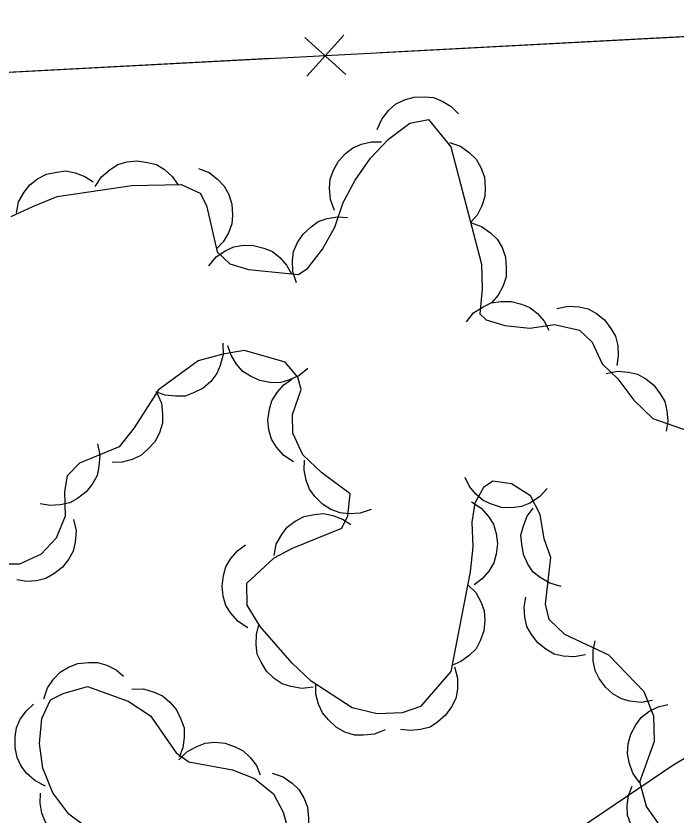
# Model space of a CAD drawing. Extents: x 336540 to 340074, y 5572036 to 5573747.
# Drawn here: x 337496.7 to 337520.63, y 5572898.92 to 5572927.92 of the extents above; entities that cross this region are included whole.
import ezdxf

# ---------------------------------------------------------------- set-up
doc = ezdxf.new("R2010")
doc.units = 0
for name, color, linetype in [('Niveau 2', 7, 'Continuous'), ('Niveau 37', 7, 'Continuous'), ('Niveau 44', 7, 'Continuous')]:
    doc.layers.add(name, color=color, linetype=linetype)

msp = doc.modelspace()

# ---------------------------------------------------------------- linework, layer by layer
at = {"layer": 'Niveau 2'}
msp.add_lwpolyline([(337526.2, 5572898.39), (337526.58, 5572899.42), (337527.66, 5572900.28), (337527.9, 5572900.61), (337528.08, 5572900.99), (337528.15, 5572901.39), (337528.13, 5572901.74), (337527.99, 5572902.06), (337527.48, 5572902.57), (337526.63, 5572902.94), (337525.61, 5572903.04), (337524.46, 5572902.82), (337522.85, 5572902.17), (337520.49, 5572900.74), (337516.72, 5572898.2)], dxfattribs=at)
at = {"layer": 'Niveau 37'}
for p, q in [((337507.16, 5572927.14), (337508.64, 5572925.8)), ((337508.57, 5572927.22), (337507.23, 5572925.73))]:
    msp.add_line(p, q, dxfattribs=at)
for points in [[(337543.85, 5572928.37), (337465.55, 5572924.24), (337460.25, 5573020.74), (337583.41, 5573028.11), (337588.84, 5572931.19), (337559.32, 5572929.42), (337558.81, 5572938.85), (337543.51, 5572937.69), (337543.85, 5572928.37)], [(337529.87, 5572927.63), (337519.88, 5572927.11)], [(337519.88, 5572927.11), (337509.9, 5572926.58)], [(337505.9, 5572926.37), (337495.92, 5572925.84)]]:
    msp.add_lwpolyline(points, dxfattribs=at)
at = {"layer": 'Niveau 44'}
for points in [[(337509.77, 5572923.8), (337509.94, 5572924.18), (337510.2, 5572924.5), (337510.44, 5572924.72), (337510.76, 5572924.87), (337511.12, 5572924.97), (337511.5, 5572924.98), (337511.82, 5572924.96), (337512.15, 5572924.82), (337512.46, 5572924.63), (337512.72, 5572924.37)], [(337496.52, 5572920.65), (337497.3, 5572921.01), (337498.19, 5572921.37), (337500.89, 5572921.77), (337502.68, 5572921.81), (337503.37, 5572921.49), (337503.6, 5572921.05), (337503.98, 5572919.37), (337504.44, 5572918.93), (337505.12, 5572918.72), (337506.93, 5572918.54), (337507.26, 5572918.77), (337507.8, 5572919.46), (337508.24, 5572920.26), (337508.55, 5572921.16), (337508.98, 5572921.96), (337509.53, 5572922.76), (337510.18, 5572923.45), (337510.96, 5572924.03), (337511.63, 5572924.16), (337512.44, 5572923.17), (337513.56, 5572918.92), (337513.58, 5572918.02), (337513.49, 5572917.12), (337513.72, 5572916.9), (337514.4, 5572916.69), (337515.3, 5572916.6), (337516.2, 5572916.73), (337517.1, 5572916.53), (337517.56, 5572916.09), (337517.92, 5572915.31), (337518.49, 5572914.76), (337519.07, 5572913.99), (337519.76, 5572913.33), (337521.24, 5572912.8)], [(337508.23, 5572920.87), (337508.08, 5572921.26), (337508.05, 5572921.67), (337508.07, 5572922), (337508.19, 5572922.33), (337508.37, 5572922.65), (337508.63, 5572922.93), (337508.89, 5572923.14), (337509.21, 5572923.27), (337509.57, 5572923.35), (337509.93, 5572923.35)], [(337512.4, 5572923.33), (337512.79, 5572923.2), (337513.12, 5572922.96), (337513.36, 5572922.73), (337513.53, 5572922.42), (337513.66, 5572922.07), (337513.69, 5572921.69), (337513.68, 5572921.37), (337513.57, 5572921.03), (337513.4, 5572920.7), (337513.16, 5572920.43)], [(337499.56, 5572921.74), (337499.79, 5572922.09), (337500.1, 5572922.35), (337500.38, 5572922.53), (337500.71, 5572922.63), (337501.08, 5572922.67), (337501.46, 5572922.61), (337501.78, 5572922.53), (337502.07, 5572922.35), (337502.35, 5572922.1), (337502.56, 5572921.81)], [(337496.71, 5572920.77), (337496.79, 5572921.18), (337496.99, 5572921.53), (337497.19, 5572921.8), (337497.47, 5572922.01), (337497.8, 5572922.18), (337498.17, 5572922.26), (337498.5, 5572922.3), (337498.84, 5572922.23), (337499.19, 5572922.1), (337499.49, 5572921.9)], [(337503.3, 5572922.39), (337503.69, 5572922.24), (337504, 5572921.99), (337504.23, 5572921.75), (337504.4, 5572921.44), (337504.51, 5572921.09), (337504.53, 5572920.7), (337504.51, 5572920.38), (337504.39, 5572920.05), (337504.2, 5572919.73), (337503.96, 5572919.47)], [(337506.85, 5572918.24), (337506.72, 5572918.64), (337506.71, 5572919.05), (337506.75, 5572919.38), (337506.89, 5572919.7), (337507.09, 5572920.01), (337507.38, 5572920.27), (337507.64, 5572920.46), (337507.97, 5572920.57), (337508.34, 5572920.63), (337508.7, 5572920.61)], [(337513.16, 5572920.43), (337513.56, 5572920.29), (337513.88, 5572920.05), (337514.12, 5572919.83), (337514.3, 5572919.52), (337514.42, 5572919.17), (337514.45, 5572918.79), (337514.45, 5572918.46), (337514.34, 5572918.13), (337514.16, 5572917.8), (337513.93, 5572917.53)], [(337503.68, 5572918.86), (337503.95, 5572919.18), (337504.29, 5572919.41), (337504.58, 5572919.55), (337504.93, 5572919.61), (337505.3, 5572919.6), (337505.67, 5572919.5), (337505.98, 5572919.38), (337506.25, 5572919.16), (337506.49, 5572918.88), (337506.67, 5572918.57)], [(337513.01, 5572916.83), (337513.27, 5572917.15), (337513.61, 5572917.37), (337513.91, 5572917.52), (337514.26, 5572917.57), (337514.63, 5572917.57), (337515, 5572917.47), (337515.3, 5572917.35), (337515.58, 5572917.13), (337515.82, 5572916.85), (337515.99, 5572916.53)], [(337516.28, 5572917.31), (337516.69, 5572917.4), (337517.09, 5572917.37), (337517.42, 5572917.3), (337517.72, 5572917.13), (337518.01, 5572916.9), (337518.24, 5572916.59), (337518.41, 5572916.31), (337518.49, 5572915.97), (337518.51, 5572915.6), (337518.45, 5572915.24)], [(337515.82, 5572908.96), (337515.68, 5572909.85), (337515.33, 5572910.52), (337514.64, 5572910.96), (337513.97, 5572911.05), (337513.63, 5572910.82), (337513.31, 5572910.25), (337513.21, 5572909.57), (337513.24, 5572908.67), (337513.14, 5572907.77), (337512.44, 5572904.15), (337511.35, 5572902.89), (337510.68, 5572902.65), (337509.78, 5572902.62), (337508.87, 5572902.83), (337507.39, 5572903.8), (337506.7, 5572904.46), (337505.54, 5572905.79), (337505.07, 5572906.56), (337505.05, 5572907.35), (337506.04, 5572908.27), (337506.71, 5572908.63), (337508.49, 5572909.35), (337508.71, 5572909.8), (337508.8, 5572910.59), (337507.77, 5572911.35), (337507.08, 5572912.01), (337506.72, 5572912.79), (337506.71, 5572913.47), (337507.02, 5572914.37), (337506.9, 5572914.82), (337506.44, 5572915.37), (337504.97, 5572915.79), (337504.18, 5572915.66), (337503.29, 5572915.41), (337501.85, 5572914.36), (337500.98, 5572912.99), (337500.43, 5572912.3), (337498.99, 5572911.71), (337498.55, 5572911.25), (337498.45, 5572910.68), (337498.47, 5572909.78), (337498.15, 5572908.99), (337497.6, 5572908.41), (337496.82, 5572908.05), (337496.15, 5572908.04)], [(337504.18, 5572916.06), (337504.2, 5572915.64), (337504.09, 5572915.25), (337503.97, 5572914.95), (337503.75, 5572914.67), (337503.47, 5572914.43), (337503.12, 5572914.26), (337502.82, 5572914.14), (337502.47, 5572914.13), (337502.1, 5572914.17), (337501.76, 5572914.29)], [(337507.26, 5572915.14), (337506.94, 5572914.87), (337506.56, 5572914.71), (337506.25, 5572914.62), (337505.89, 5572914.63), (337505.53, 5572914.7), (337505.19, 5572914.86), (337504.91, 5572915.03), (337504.68, 5572915.3), (337504.49, 5572915.62), (337504.37, 5572915.96)], [(337518.07, 5572914.95), (337518.48, 5572915.04), (337518.88, 5572915), (337519.2, 5572914.93), (337519.51, 5572914.76), (337519.8, 5572914.53), (337520.03, 5572914.22), (337520.19, 5572913.94), (337520.27, 5572913.6), (337520.3, 5572913.23), (337520.24, 5572912.87)], [(337506.74, 5572911.75), (337506.39, 5572911.98), (337506.13, 5572912.29), (337505.95, 5572912.57), (337505.85, 5572912.91), (337505.82, 5572913.28), (337505.88, 5572913.66), (337505.96, 5572913.97), (337506.15, 5572914.27), (337506.4, 5572914.55), (337506.69, 5572914.75)], [(337501.79, 5572914.26), (337501.96, 5572913.88), (337502, 5572913.48), (337502, 5572913.15), (337501.89, 5572912.81), (337501.72, 5572912.48), (337501.46, 5572912.2), (337501.22, 5572911.98), (337500.9, 5572911.84), (337500.54, 5572911.74), (337500.18, 5572911.73)], [(337499.65, 5572912.4), (337499.73, 5572911.99), (337499.7, 5572911.58), (337499.63, 5572911.26), (337499.46, 5572910.95), (337499.23, 5572910.66), (337498.92, 5572910.43), (337498.64, 5572910.27), (337498.3, 5572910.19), (337497.93, 5572910.17), (337497.57, 5572910.23)], [(337509.56, 5572910.03), (337509.16, 5572909.89), (337508.76, 5572909.87), (337508.43, 5572909.9), (337508.1, 5572910.03), (337507.79, 5572910.22), (337507.52, 5572910.5), (337507.32, 5572910.76), (337507.2, 5572911.09), (337507.13, 5572911.45), (337507.14, 5572911.81)], [(337515.93, 5572910.79), (337515.65, 5572910.48), (337515.3, 5572910.26), (337515, 5572910.13), (337514.65, 5572910.09), (337514.28, 5572910.1), (337513.92, 5572910.22), (337513.62, 5572910.35), (337513.35, 5572910.58), (337513.12, 5572910.86), (337512.96, 5572911.19)], [(337513.19, 5572910.3), (337513.54, 5572910.07), (337513.81, 5572909.77), (337513.99, 5572909.49), (337514.09, 5572909.15), (337514.13, 5572908.79), (337514.08, 5572908.41), (337514, 5572908.09), (337513.82, 5572907.79), (337513.58, 5572907.51), (337513.29, 5572907.3)], [(337516.44, 5572907.24), (337516.03, 5572907.35), (337515.68, 5572907.56), (337515.43, 5572907.76), (337515.23, 5572908.05), (337515.07, 5572908.39), (337515.01, 5572908.77), (337514.98, 5572909.09), (337515.07, 5572909.43), (337515.21, 5572909.78), (337515.42, 5572910.07)], [(337506.04, 5572908.36), (337506.12, 5572908.77), (337506.32, 5572909.12), (337506.52, 5572909.39), (337506.8, 5572909.6), (337507.13, 5572909.77), (337507.5, 5572909.85), (337507.83, 5572909.88), (337508.17, 5572909.81), (337508.52, 5572909.68), (337508.82, 5572909.48)], [(337498.78, 5572909.66), (337498.87, 5572909.25), (337498.84, 5572908.84), (337498.77, 5572908.52), (337498.6, 5572908.21), (337498.37, 5572907.92), (337498.06, 5572907.69), (337497.78, 5572907.52), (337497.44, 5572907.44), (337497.07, 5572907.42), (337496.72, 5572907.48)], [(337520, 5572898.59), (337519.53, 5572899.26), (337519.29, 5572900.15), (337519.82, 5572901.63), (337519.79, 5572902.53), (337519.44, 5572903.42), (337518.17, 5572904.74), (337516.57, 5572905.49), (337516, 5572906.04), (337515.87, 5572906.6), (337516.06, 5572908.29), (337515.82, 5572908.96)], [(337505.09, 5572905.74), (337504.74, 5572905.96), (337504.48, 5572906.27), (337504.3, 5572906.55), (337504.2, 5572906.89), (337504.16, 5572907.25), (337504.21, 5572907.63), (337504.29, 5572907.95), (337504.48, 5572908.25), (337504.72, 5572908.53), (337505.01, 5572908.74)], [(337513.05, 5572907.31), (337513.35, 5572907.02), (337513.54, 5572906.66), (337513.65, 5572906.35), (337513.68, 5572906), (337513.64, 5572905.63), (337513.5, 5572905.27), (337513.36, 5572904.98), (337513.11, 5572904.73), (337512.81, 5572904.51), (337512.48, 5572904.37)], [(337517.32, 5572904.76), (337516.91, 5572904.68), (337516.51, 5572904.71), (337516.19, 5572904.78), (337515.88, 5572904.96), (337515.59, 5572905.19), (337515.36, 5572905.5), (337515.2, 5572905.78), (337515.12, 5572906.12), (337515.1, 5572906.49), (337515.16, 5572906.85)], [(337507.46, 5572903.59), (337507.05, 5572903.54), (337506.65, 5572903.61), (337506.33, 5572903.71), (337506.04, 5572903.9), (337505.77, 5572904.16), (337505.57, 5572904.49), (337505.43, 5572904.78), (337505.39, 5572905.13), (337505.4, 5572905.5), (337505.49, 5572905.85)], [(337519.75, 5572903.1), (337519.34, 5572903.03), (337518.93, 5572903.08), (337518.62, 5572903.16), (337518.31, 5572903.34), (337518.04, 5572903.59), (337517.82, 5572903.9), (337517.67, 5572904.19), (337517.6, 5572904.54), (337517.6, 5572904.91), (337517.67, 5572905.26)], [(337497.7, 5572903.16), (337497.84, 5572903.56), (337498.07, 5572903.89), (337498.3, 5572904.13), (337498.6, 5572904.31), (337498.94, 5572904.44), (337499.33, 5572904.48), (337499.65, 5572904.48), (337499.99, 5572904.38), (337500.32, 5572904.21), (337500.59, 5572903.98)], [(337512.58, 5572904.32), (337512.69, 5572903.91), (337512.68, 5572903.51), (337512.63, 5572903.18), (337512.47, 5572902.87), (337512.25, 5572902.57), (337511.96, 5572902.32), (337511.69, 5572902.14), (337511.35, 5572902.05), (337510.98, 5572902.01), (337510.62, 5572902.05)], [(337499.64, 5572898.22), (337498.61, 5572898.98), (337498.03, 5572899.75), (337497.67, 5572900.65), (337497.54, 5572901.54), (337497.63, 5572902.45), (337497.95, 5572903.13), (337498.4, 5572903.36), (337499.29, 5572903.61), (337500.76, 5572903.08), (337501.57, 5572902.54), (337502.5, 5572901.21), (337502.95, 5572900.88), (337504.54, 5572900.59), (337505.33, 5572900.27), (337506.02, 5572899.72), (337506.37, 5572899.05), (337506.87, 5572897.26)], [(337510.07, 5572902.04), (337509.68, 5572901.88), (337509.28, 5572901.84), (337508.95, 5572901.85), (337508.61, 5572901.96), (337508.29, 5572902.14), (337508.01, 5572902.4), (337507.79, 5572902.65), (337507.65, 5572902.97), (337507.56, 5572903.33), (337507.56, 5572903.69)], [(337500.89, 5572903.51), (337501.31, 5572903.52), (337501.7, 5572903.4), (337502, 5572903.27), (337502.27, 5572903.04), (337502.51, 5572902.76), (337502.67, 5572902.42), (337502.78, 5572902.11), (337502.79, 5572901.76), (337502.74, 5572901.39), (337502.61, 5572901.05)], [(337497.76, 5572900), (337497.39, 5572900.19), (337497.09, 5572900.46), (337496.88, 5572900.72), (337496.74, 5572901.04), (337496.66, 5572901.4), (337496.66, 5572901.78), (337496.71, 5572902.11), (337496.85, 5572902.42), (337497.07, 5572902.73), (337497.33, 5572902.97)], [(337519.28, 5572900.13), (337519.04, 5572900.47), (337518.9, 5572900.85), (337518.84, 5572901.18), (337518.87, 5572901.53), (337518.96, 5572901.88), (337519.15, 5572902.22), (337519.34, 5572902.49), (337519.62, 5572902.7), (337519.95, 5572902.87), (337520.3, 5572902.96)], [(337502.59, 5572900.95), (337502.88, 5572901.24), (337503.24, 5572901.44), (337503.55, 5572901.56), (337503.9, 5572901.59), (337504.27, 5572901.55), (337504.63, 5572901.42), (337504.92, 5572901.28), (337505.17, 5572901.03), (337505.4, 5572900.74), (337505.54, 5572900.41)], [(337505.97, 5572900.47), (337506.37, 5572900.34), (337506.7, 5572900.1), (337506.94, 5572899.87), (337507.12, 5572899.57), (337507.25, 5572899.23), (337507.29, 5572898.84), (337507.29, 5572898.52), (337507.18, 5572898.18), (337507.01, 5572897.85), (337506.78, 5572897.58)], [(337520.73, 5572897.54), (337520.32, 5572897.54), (337519.93, 5572897.65), (337519.62, 5572897.78), (337519.35, 5572898.01), (337519.12, 5572898.29), (337518.95, 5572898.64), (337518.84, 5572898.94), (337518.83, 5572899.3), (337518.88, 5572899.66), (337519.01, 5572900)], [(337499.99, 5572897.96), (337499.6, 5572897.82), (337499.19, 5572897.8), (337498.86, 5572897.83), (337498.54, 5572897.96), (337498.22, 5572898.15), (337497.96, 5572898.43), (337497.76, 5572898.69), (337497.63, 5572899.02), (337497.57, 5572899.38), (337497.58, 5572899.74)]]:
    msp.add_lwpolyline(points, dxfattribs=at)

doc.saveas('drawing.dxf')
